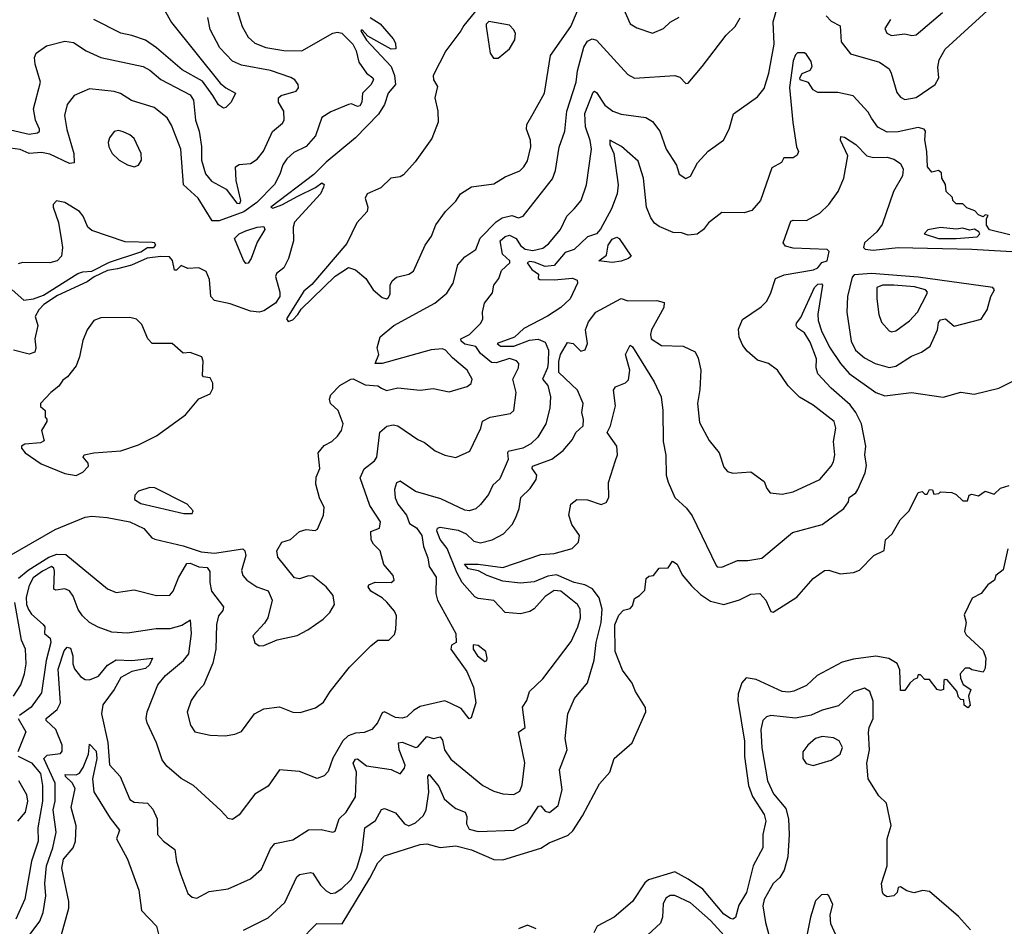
# Model space of a CAD drawing. Extents: x 1552033 to 1694788, y 811965 to 917215.
# Tile 439 of 632: x 1655442 to 1659850, y 859424 to 863485. Entities that reach past the tile are written whole.
import ezdxf

# ---------------------------------------------------------------- set-up
doc = ezdxf.new("R2010")
doc.units = 0

msp = doc.modelspace()

# ---------------------------------------------------------------- linework, layer by layer
at = {"layer": '0CON20XD'}
for points in [[(1657588.5, 863655), (1657430.9, 863459.1), (1657417.5, 863435), (1657350.4, 863345), (1657292.7, 863235), (1657295, 863216), (1657312.5, 863185), (1657301.1, 863135), (1657314.5, 863075), (1657315.6, 863025.6), (1657287.9, 862952.1), (1657212.6, 862847.4), (1657160.4, 862789.6), (1657145, 862780.6), (1657104.3, 862775.7), (1657058.4, 862731.6), (1656997.5, 862705), (1656989.4, 862685), (1657000.5, 862645), (1656998.5, 862625), (1656951.5, 862575), (1656907, 862483), (1656751, 862299), (1656715, 862268.1), (1656637.5, 862145), (1656645, 862132.5), (1656665, 862140), (1656687.1, 862165), (1656702.3, 862187.7), (1656854.1, 862335.9), (1656915, 862374.4), (1656945, 862364.6), (1656992.3, 862325), (1657025, 862275.5), (1657065, 862241.1), (1657085, 862234.2), (1657091.7, 862238.3), (1657101.4, 862255), (1657101.4, 862295), (1657109.2, 862315), (1657128.8, 862331.2), (1657185, 862344.7), (1657205, 862357.8), (1657257.9, 862475), (1657285.6, 862515), (1657305, 862565.8), (1657348.1, 862625), (1657395, 862672.5), (1657415.3, 862704.7), (1657465, 862735.5), (1657565, 862749.5), (1657615, 862781.2), (1657681.9, 862808.1), (1657699.5, 862825), (1657715, 862852), (1657731.1, 862915), (1657728.4, 862945), (1657711.2, 862995), (1657712.5, 863015), (1657741.5, 863065), (1657791.1, 863155), (1657819.1, 863325), (1657909.7, 863455), (1657939.4, 863525)], [(1659052.1, 863502.1), (1659075, 863478.1), (1659115, 863458), (1659119.4, 863385), (1659161.2, 863331.2), (1659290.8, 863295), (1659335, 863265.4), (1659343.6, 863245), (1659369.1, 863159.1), (1659385, 863137.8), (1659405, 863127.3), (1659455, 863136.1), (1659541.2, 863195), (1659557.5, 863225), (1659552.6, 863272.6), (1659558.4, 863305), (1659585, 863352.9), (1659841.8, 863588.1)], [(1655437.4, 860982.6), (1655480.3, 861019.7), (1655573.1, 861076.9), (1655609.2, 861090.8), (1655649.5, 861089.5), (1655836, 860936), (1655875, 860919.1), (1655955, 860931.1), (1656055, 860905.5), (1656115, 860907.1), (1656130, 860925), (1656154.1, 860985), (1656190.4, 861049.6), (1656205, 861050.7), (1656245, 861033.8), (1656281.1, 861031.1), (1656293.4, 861013.4), (1656293.4, 860963.4), (1656301.3, 860925), (1656355.3, 860855), (1656352.2, 860837.8), (1656333.1, 860815), (1656324.1, 860775), (1656320.8, 860665), (1656307.7, 860602.3), (1656265.5, 860504.5), (1656235, 860473.1), (1656209.5, 860435), (1656192.8, 860382.8), (1656206.7, 860325), (1656226, 860295), (1656295, 860280.6), (1656362.3, 860277.7), (1656405, 860284), (1656435, 860296), (1656494.2, 860375), (1656535, 860398.1), (1656605, 860406.7), (1656665, 860382.9), (1656698.3, 860381.7), (1656767, 860403), (1656802, 860428), (1656832, 860475), (1656919.2, 860585), (1657015, 860680), (1657045, 860706), (1657095, 860706), (1657119.7, 860730.3), (1657126.6, 860753.4), (1657128.9, 860815), (1657120, 860835), (1657086, 860876), (1657065.2, 860895.2), (1657014.4, 860925), (1657002, 860945), (1657006.1, 860953.9), (1657034.3, 860965.7), (1657105, 860963.8), (1657119.4, 860975), (1657114.3, 860995), (1657072.5, 861045), (1657055.9, 861105.9), (1657026.7, 861135), (1657015.6, 861155), (1657015, 861192.5), (1657052.7, 861207.3), (1657058.1, 861235), (1657009.4, 861309.4), (1656967.3, 861432.7), (1656985, 861472.9), (1657030.7, 861509.3), (1657040.8, 861525), (1657055, 861637.5), (1657086.5, 861663.5), (1657115, 861669.5), (1657135, 861666.2), (1657225, 861604.3), (1657255, 861590.8), (1657303.1, 861553.1), (1657345, 861533.5), (1657395, 861524.3), (1657457.9, 861552.1), (1657507.1, 861655), (1657514.1, 861685.9), (1657548, 861705), (1657639.1, 861720.9), (1657655, 861733.8), (1657665.3, 861815), (1657649.7, 861875), (1657675.4, 861925), (1657677.5, 861945), (1657666.6, 861956.6), (1657635, 861966.9), (1657575, 861947.6), (1657555, 861949.5), (1657505, 861990), (1657485, 862020.4), (1657435, 862031.7), (1657418.9, 862045), (1657417.5, 862055), (1657455.6, 862075), (1657507.1, 862125), (1657516, 862145), (1657514, 862175), (1657522.5, 862215), (1657558.3, 862261.7), (1657564.8, 862295), (1657586.9, 862325), (1657599.3, 862360.7), (1657636.8, 862395), (1657636.2, 862405), (1657604.3, 862434.3), (1657593.4, 862495), (1657615, 862513.9), (1657635, 862519.1), (1657664.8, 862505), (1657685, 862473.1), (1657705, 862457.6), (1657738.9, 862451.1), (1657785, 862460.8), (1657809.3, 862480.7), (1657863.6, 862545), (1657892.5, 862605), (1657925, 862638.2), (1657956.4, 862675), (1657980.4, 862745), (1658001.8, 862905), (1657995.9, 862944.1), (1657975.2, 863005), (1657971.7, 863065), (1658009.1, 863160.9), (1658015, 863164.4), (1658025, 863158.1), (1658061.9, 863101.9), (1658097.8, 863075), (1658135, 863061.6), (1658245, 863046.4), (1658275, 863028.9), (1658308.2, 862985), (1658336.2, 862905), (1658383.1, 862833.1), (1658395, 862793.3), (1658425, 862773.8), (1658445, 862783.8), (1658476.5, 862843.5), (1658524.3, 862895.7), (1658592.5, 862945), (1658618.9, 862995), (1658637.3, 863062.7), (1658745, 863138.8), (1658775, 863176.2), (1658796.4, 863245), (1658820.6, 863375), (1658814.8, 863475.2), (1658843.5, 863576.5)], [(1656065, 863572.5), (1656121.9, 863471.9), (1656340.4, 863200.4), (1656365, 863179.2), (1656408.8, 863155), (1656388.6, 863115), (1656365, 863091.2), (1656355, 863088.8), (1656332.9, 863102.9), (1656307.1, 863145), (1656260.1, 863210.1), (1656169.8, 863259.8), (1656055, 863359.2), (1656005, 863392.6), (1655945, 863414.2), (1655895, 863424), (1655774.6, 863485.4)], [(1658136.5, 863555), (1658175, 863465.8), (1658205, 863448.1), (1658275, 863424), (1658324.4, 863445.6), (1658355, 863474), (1658394.2, 863495.8)], [(1656416.4, 863526.4), (1656438.7, 863455), (1656465, 863406.5), (1656495, 863379.2), (1656545, 863360.6), (1656625, 863346.8), (1656705.4, 863344.6), (1656845, 863423.9), (1656865, 863428.8), (1656885, 863424.7), (1656933.8, 863375), (1656948.2, 863345), (1656960.6, 863295), (1656995.3, 863245.3), (1657023.5, 863225), (1657026.4, 863215), (1657015, 863192.7), (1656976.6, 863155), (1656974.1, 863115), (1656965, 863098.9), (1656955, 863096.2), (1656927.4, 863107.4), (1656915, 863105.5), (1656835, 863072.1), (1656795, 863047.1), (1656767.3, 862965), (1656725, 862916.6), (1656669.5, 862890.5), (1656638, 862862), (1656619.7, 862835), (1656607.3, 862792.7), (1656583.2, 862746.8), (1656504.4, 862665.6), (1656446.5, 862623.5), (1656335, 862583.3), (1656303.7, 862583.7), (1656241.2, 862685), (1656175.7, 862745.7), (1656163.8, 862905), (1656122.3, 863012.3), (1656102.5, 863045), (1656045, 863091.2), (1655942.8, 863122.8), (1655893.6, 863153.6), (1655865, 863163.9), (1655755, 863174.5), (1655685.8, 863145), (1655654.7, 863105.3), (1655642.9, 863055), (1655653.3, 862993.3), (1655685.6, 862885), (1655685.9, 862844.1), (1655665, 862840.8), (1655576.9, 862883.1), (1655539.4, 862889.4), (1655485, 862885.5), (1655445, 862903), (1655377.2, 862912.8)], [(1655401, 862991), (1655485, 862971.4), (1655521.5, 862978.5), (1655530.6, 862985), (1655530.5, 862995), (1655513.3, 863035), (1655504.4, 863085), (1655536, 863205), (1655511.8, 863285), (1655509.5, 863315), (1655515.8, 863335), (1655562.3, 863367.7), (1655645, 863388.5), (1655683, 863383), (1655740.8, 863345), (1655806.2, 863315), (1655995, 863275.6), (1656025, 863258.9), (1656075, 863217.3), (1656205, 863148.6), (1656219.8, 863125), (1656229.1, 863035), (1656245.2, 862985.2), (1656256.6, 862916.6), (1656256.7, 862855), (1656273.8, 862795), (1656301.2, 862761.2), (1656366.5, 862725), (1656415, 862662.6), (1656428.5, 862661.5), (1656432.2, 862675), (1656412.2, 862765), (1656408.6, 862825), (1656425, 862835.7), (1656475, 862841.4), (1656505, 862859.4), (1656534.1, 862895.9), (1656573.8, 862983.8), (1656618.9, 863021.1), (1656626.4, 863035), (1656624.5, 863074.5), (1656600.6, 863115), (1656601.4, 863135), (1656612.5, 863145), (1656680, 863165), (1656690, 863180), (1656688.5, 863195), (1656673.6, 863215), (1656655.9, 863225.9), (1656565, 863257.6), (1656435, 863281.3), (1656395, 863299.6), (1656339.1, 863359.1), (1656295, 863440.8), (1656284.6, 863494.6)], [(1657011.2, 863495), (1657056.6, 863466.6), (1657115, 863399.1), (1657125, 863379.4), (1657126.4, 863355), (1657105, 863352.7), (1657001.3, 863411.3), (1656975, 863440), (1656970, 863435), (1656995, 863393.3), (1657105.8, 863275), (1657120.7, 863235), (1657124.8, 863195), (1657092.4, 863155), (1657075.3, 863105.3), (1657048.5, 863061.5), (1656945, 862955.6), (1656815, 862846), (1656759.3, 862790.7), (1656566.2, 862645), (1656575, 862641.1), (1656615.6, 862655), (1656688, 862695), (1656767, 862733), (1656795, 862753.5), (1656805, 862746.7), (1656802.7, 862735), (1656788.7, 862705), (1656672.3, 862577.7), (1656667.1, 862555), (1656668.9, 862495), (1656645.9, 862415), (1656625, 862373.8), (1656592.1, 862347.9), (1656587.3, 862335), (1656607.7, 862265), (1656607.3, 862245), (1656586.9, 862215), (1656535, 862180), (1656515, 862174.7), (1656475, 862178.5), (1656385, 862211.4), (1656315, 862227.5), (1656298.6, 862245), (1656291.7, 862321.7), (1656276.6, 862356.6), (1656245, 862373.3), (1656195, 862370.8), (1656165, 862383.3), (1656145, 862363.3), (1656135, 862362.5), (1656126, 862406), (1656112.5, 862422.5), (1656074.6, 862424.6), (1656013.1, 862416.9), (1655942.9, 862385), (1655881, 862369), (1655835, 862361.4), (1655776.5, 862333.5), (1655745, 862310.2), (1655611, 862249), (1655551.3, 862208.7), (1655527.6, 862185), (1655512, 862155), (1655523.2, 862115), (1655510, 862055), (1655514.5, 862015), (1655510.6, 861995), (1655485, 861986.9), (1655415, 862003.8)], [(1659340, 863485), (1659315.6, 863445), (1659324.7, 863424.7), (1659345, 863414.4), (1659405, 863421.2), (1659436.4, 863413.6), (1659455, 863416.7), (1659573.7, 863516.3)], [(1655332.5, 861047.5), (1655601.2, 861201.2), (1655735, 861256.8), (1655765, 861260.3), (1655834.7, 861254.7), (1655935.9, 861235.9), (1655998.8, 861205), (1656034.4, 861164.4), (1656047.9, 861157.9), (1656175, 861128.1), (1656255, 861100.7), (1656315.1, 861095.1), (1656440.8, 861115), (1656450, 861105), (1656454.6, 861085), (1656435, 861017.5), (1656441.1, 860995), (1656459.2, 860975), (1656503.8, 860945), (1656555, 860926.7), (1656572.5, 860885), (1656552.9, 860805), (1656538.6, 860781.4), (1656486, 860725), (1656495, 860693.8), (1656515, 860680), (1656535, 860681.4), (1656595, 860707.1), (1656685, 860725.8), (1656732.5, 860752.5), (1656800.6, 860799.4), (1656830.6, 860829.4), (1656851.4, 860865), (1656845.8, 860905), (1656814.2, 860945), (1656755, 860991.9), (1656735, 860994.4), (1656695, 860980), (1656673.3, 860985), (1656598, 861078), (1656594.2, 861105), (1656616.1, 861143.9), (1656655, 861156.7), (1656695, 861192.5), (1656725, 861201.2), (1656765, 861196.7), (1656775, 861203.3), (1656802.5, 861265), (1656805, 861300), (1656785, 861342.5), (1656767.5, 861405), (1656770, 861435), (1656785.4, 861475), (1656779.2, 861545), (1656805, 861577.5), (1656840, 861595), (1656865, 861620), (1656883.3, 861645), (1656890, 861675), (1656868, 861735), (1656833.3, 861765), (1656829.2, 861785), (1656835.4, 861805), (1656875, 861846.2), (1656925, 861874.4), (1656935.6, 861875.6), (1656989.5, 861849.5), (1657045, 861844.1), (1657062.2, 861835), (1657085, 861824.6), (1657135, 861835.6), (1657235, 861825.6), (1657293, 861833), (1657365, 861818.1), (1657445, 861841.5), (1657464.2, 861855), (1657468.1, 861875), (1657445.5, 861915), (1657380.2, 861970.2), (1657349.1, 862005), (1657335, 862010.7), (1657283.9, 862006.1), (1657064.6, 861944.6), (1657033.3, 861945), (1657050, 861985), (1657042.5, 862015), (1657056.7, 862065), (1657116.7, 862115), (1657300.6, 862215), (1657355, 862260), (1657383.5, 862305), (1657403.4, 862386.6), (1657435, 862421.9), (1657484.7, 862455.3), (1657504.1, 862505.9), (1657575, 862578.7), (1657602.6, 862597.4), (1657645, 862607.2), (1657675, 862596.7), (1657695.7, 862605), (1657827.3, 862772.7), (1657840.9, 862809.1), (1657856.8, 862913.2), (1657883.1, 862985), (1657892.4, 863075), (1657934.2, 863205), (1657939.5, 863255), (1657967.9, 863362.1), (1657985, 863389.1), (1658005, 863399.1), (1658025, 863392.5), (1658165, 863239.4), (1658195, 863223.1), (1658375.8, 863234.2), (1658398, 863228), (1658425, 863198.8), (1658435, 863200), (1658498, 863275), (1658604.7, 863415.3), (1658645.8, 863455), (1658667, 863493)], [(1657585, 863312.5), (1657635.5, 863355), (1657659.5, 863395), (1657662.7, 863422.7), (1657655, 863440), (1657635, 863460), (1657543, 863477), (1657530, 863465), (1657530, 863455), (1657548, 863335), (1657563, 863313), (1657585, 863312.5)], [(1659875, 862521.8), (1659783.9, 862543.9), (1659770, 862565), (1659770, 862595), (1659778.3, 862608.3), (1659765, 862610), (1659755, 862602.5), (1659735, 862610), (1659718.3, 862628.3), (1659681.7, 862641.7), (1659665, 862660), (1659635, 862660), (1659620, 862675), (1659618.3, 862688.3), (1659590, 862715), (1659587, 862747), (1659570, 862775), (1659568.3, 862798.3), (1659555, 862810), (1659525, 862802.5), (1659506.7, 862825), (1659503.9, 862895), (1659493.6, 862946.4), (1659497.1, 862985), (1659492, 862995), (1659465, 863001.3), (1659375, 862983.1), (1659325, 862981.2), (1659283.9, 863003.9), (1659256, 863044), (1659240.3, 863070.3), (1659173.8, 863143.8), (1659105, 863158.8), (1659015, 863158.1), (1658995, 863170.8), (1658973.2, 863203.2), (1658936.7, 863215), (1658934.4, 863225), (1658945, 863243.3), (1658980.9, 863259.1), (1658990.6, 863275), (1658985, 863297.5), (1658965, 863328.8), (1658955, 863336.2), (1658925, 863336.2), (1658915, 863326.7), (1658905, 863300), (1658888.8, 863181.2), (1658903.8, 863025), (1658920, 862915), (1658928.8, 862895), (1658922.3, 862877.7), (1658905, 862866.2), (1658863.9, 862866.1), (1658852.5, 862845), (1658808.8, 862821.2), (1658758.1, 862675), (1658719.7, 862630.3), (1658685, 862619.4), (1658585, 862621.4), (1658525.8, 862575), (1658503.3, 862545), (1658475, 862524.5), (1658435, 862519.6), (1658405, 862530), (1658367.7, 862532.3)], [(1655955, 862826.2), (1655975, 862833.8), (1655987.5, 862855), (1655985.8, 862885), (1655955, 862952), (1655935, 862969.4), (1655905, 862982.9), (1655885, 862988.6), (1655865, 862983.8), (1655844, 862955), (1655839.2, 862935), (1655841.4, 862915), (1655855.8, 862885), (1655888, 862855), (1655925, 862834), (1655955, 862826.2)], [(1658367.7, 862532.3), (1658305, 862558.9), (1658284, 862574), (1658267.1, 862597.1), (1658249.1, 862645), (1658235.3, 862775), (1658211.2, 862851.2), (1658136.1, 862916.1), (1658084.3, 862945.7), (1658084.6, 862925.4), (1658102, 862885), (1658121.6, 862745), (1658116.6, 862705), (1658092, 862638), (1658043.2, 862546.8), (1658025, 862526.2), (1657985, 862512.5), (1657925, 862455.8), (1657885, 862442.5), (1657835.6, 862384.4), (1657795, 862378.7), (1657745, 862399.3), (1657725, 862401.9), (1657714.8, 862395.2), (1657735, 862365.2), (1657764.6, 862345), (1657764, 862325), (1657770.7, 862320.7), (1657835, 862319.1), (1657916.8, 862326.8), (1657938.3, 862318.3), (1657938.8, 862305), (1657906, 862235), (1657864.3, 862195), (1657805, 862156.4), (1657698.6, 862101.4), (1657657.5, 862062.5), (1657579.5, 862035), (1657595, 862023), (1657655, 862022.7), (1657725, 862048.8), (1657763.8, 862053.8), (1657795, 862040), (1657809.4, 862005), (1657808.9, 861951.1), (1657804.6, 861925.4), (1657783.1, 861875), (1657806.8, 861846.8), (1657818.4, 861795), (1657816.2, 861745), (1657798.2, 861675), (1657762.3, 861615), (1657730.9, 861585), (1657694.4, 861565), (1657629.8, 861550.2), (1657625.6, 861545), (1657628.5, 861515), (1657591.5, 861428.5), (1657560.9, 861399.1), (1657541.7, 861358.3), (1657505, 861313.1), (1657485, 861294.4), (1657454.6, 861284.6), (1657435, 861287.8), (1657328, 861338), (1657215, 861371.4), (1657145, 861417.1), (1657129.7, 861410.2), (1657119.6, 861380.4), (1657122.7, 861342.7), (1657134.6, 861315), (1657174.7, 861265), (1657188.1, 861228.1), (1657219.1, 861209.1), (1657243.3, 861175), (1657249.4, 861125), (1657270, 861075), (1657276.2, 861035), (1657307.3, 860987.3), (1657305.9, 860915), (1657312.5, 860885), (1657394.4, 860735), (1657396, 860695), (1657375, 860683.3), (1657372.7, 860665), (1657444.2, 860565), (1657474.5, 860495), (1657484.2, 860425), (1657463, 860357), (1657455, 860352.5), (1657419.2, 860399.2), (1657371.8, 860421.8), (1657345, 860433.1), (1657235, 860408.5), (1657205, 860390.6), (1657175, 860362.2), (1657155, 860355.5), (1657125, 860359.4), (1657075, 860384.2), (1657065, 860380), (1657044.2, 860335), (1657018.8, 860305), (1656985, 860292.2), (1656945, 860289.7), (1656913.3, 860276.7), (1656889.5, 860255), (1656843.6, 860176.4), (1656822.8, 860117.2), (1656805, 860098), (1656773.9, 860086.1), (1656695, 860116.9), (1656605.6, 860124.4), (1656555, 860051.2), (1656494.5, 860015.5), (1656425, 859923.8), (1656395, 859902), (1656375, 859906.7), (1656343.2, 859943.2), (1656220.8, 860055), (1656166, 860086), (1656100.8, 860140.8), (1656080.2, 860170.2), (1656054.4, 860245), (1656012.9, 860335), (1656008.6, 860355), (1656012.5, 860385), (1656060.5, 860505), (1656095, 860547.5), (1656175.9, 860614.1), (1656200, 860645), (1656211.2, 860735), (1656207.5, 860795), (1656168.1, 860771.9), (1656115, 860755.9), (1656053.5, 860756.5), (1655925, 860736.8), (1655855, 860741.5), (1655794.1, 860764.1), (1655755, 860784.6), (1655723.8, 860815), (1655705, 860843.3), (1655682.5, 860902.5), (1655665, 860926.2), (1655645, 860935.4), (1655605, 860929.5), (1655594.7, 860934.7), (1655597.8, 861015), (1655595, 861028.5), (1655585, 861035.9), (1655543.9, 861015), (1655503.3, 860985), (1655485, 860950.9), (1655471.2, 860898.8), (1655472.7, 860865), (1655482.1, 860842.2), (1655495, 860822.7), (1655548.1, 860775), (1655554.3, 860765), (1655553.9, 860735), (1655578.9, 860715), (1655582, 860695), (1655561.5, 860615), (1655540, 860470), (1655493.3, 860405), (1655442.3, 860367.7)], [(1655471.9, 859365), (1655533.2, 859446.8), (1655547.5, 859485), (1655559.5, 859560.5), (1655554.5, 859615), (1655562.5, 859695), (1655590.5, 859775), (1655605.7, 859845), (1655592.4, 859945), (1655600.8, 859985), (1655601, 860065), (1655550.5, 860175), (1655565, 860190.8), (1655625, 860198.1), (1655632.2, 860207.8), (1655633.3, 860235), (1655604.7, 860305), (1655560.6, 860345), (1655560.5, 860355), (1655610.8, 860395), (1655624.7, 860425), (1655615.1, 860575.1), (1655641.8, 860658.2), (1655655, 860674), (1655669.2, 860669.1), (1655680.2, 860635), (1655679.7, 860599.8), (1655687.8, 860577.8), (1655715, 860542.9), (1655735, 860528.9), (1655755, 860527.3), (1655795, 860544.6), (1655835, 860593.9), (1655875, 860618.2), (1655945, 860614.3), (1656036.9, 860625), (1656023.8, 860595), (1656005, 860578.6), (1655945, 860565.8), (1655895, 860538.4), (1655865.8, 860485), (1655815, 860415.6), (1655808, 860375), (1655837.3, 860247.3), (1655845, 860147.1), (1655892.5, 860095), (1655935, 859991.4), (1655955, 859979.5), (1656015, 859975.5), (1656038.5, 859948.5), (1656057.5, 859905), (1656059.2, 859835), (1656086, 859805), (1656137.3, 859767.3), (1656144.6, 859714.6), (1656164.5, 859655), (1656195, 859571.2), (1656215, 859554), (1656235, 859550), (1656290, 859580), (1656375, 859591.1), (1656475, 859636.7), (1656525, 859680), (1656565, 859770.8), (1656585, 859794.4), (1656665, 859810.9), (1656735, 859855.5), (1656792.6, 859857.4), (1656843.9, 859846.1), (1656855, 859850), (1656872.7, 859905), (1656903.6, 859935), (1656946, 860004), (1656950.6, 860115), (1656935.2, 860155), (1656945, 860173.2), (1656955, 860174.1), (1656995, 860143.3), (1657105, 860125.8), (1657145, 860107.5), (1657165, 860131.9), (1657167.4, 860145), (1657140.6, 860215), (1657138.3, 860245), (1657155, 860248.5), (1657215.2, 860224.8), (1657225, 860227.1), (1657265, 860273.9), (1657295, 860265.3), (1657325, 860272.2), (1657335, 860257.1), (1657343.5, 860215), (1657372.8, 860172.8), (1657516, 860055), (1657565, 860028.6), (1657605, 860016.7), (1657655, 860014.4), (1657681.1, 860028.9), (1657692.4, 860057.6), (1657703.6, 860156.4), (1657675.9, 860294.1), (1657705.6, 860314.4), (1657693.5, 860405), (1657712.9, 860435), (1657724.7, 860475.3), (1657785, 860532.1), (1657910.6, 860699.4), (1657941.4, 860765), (1657952.6, 860805), (1657951.4, 860845), (1657939.2, 860865), (1657865, 860924.7), (1657835, 860927.8), (1657795, 860900.6), (1657745, 860845.4), (1657725.7, 860834.3), (1657685, 860824.1), (1657615, 860829.6), (1657565, 860883.5), (1657495, 860892.5), (1657479.6, 860899.6), (1657423.7, 860963.7), (1657399.2, 861009.2), (1657356.8, 861116.8), (1657325, 861156.2), (1657310.2, 861195), (1657313.5, 861206.5), (1657325, 861211.1), (1657405, 861198), (1657441.6, 861181.6), (1657475, 861149.4), (1657505, 861141.2), (1657558, 861155), (1657607.7, 861182.3), (1657646.6, 861223.4), (1657663.3, 861255), (1657679.1, 861295), (1657685.5, 861345), (1657728.2, 861385), (1657755, 861425.8), (1657758.1, 861445), (1657735.9, 861475), (1657738.2, 861485), (1657825, 861516.8), (1657875, 861555.5), (1657916.7, 861605), (1657931.5, 861635), (1657964.6, 861665.4), (1657966.3, 861693.7), (1657958.9, 861725), (1657964.6, 861765), (1657938.8, 861825), (1657855.4, 861905), (1657855.9, 861954.1), (1657862.8, 861985), (1657895, 862039.6), (1657919.5, 862035), (1657955, 862000.6), (1657974.5, 862005.5), (1657984.5, 862035), (1657975.5, 862095), (1657988.5, 862131.5), (1658021.2, 862175), (1658135, 862236.7), (1658165, 862225.4), (1658295, 862227.3), (1658327.4, 862217.4), (1658325.5, 862195), (1658271.1, 862095), (1658266.4, 862075), (1658270, 862055), (1658315, 862025.4), (1658412.1, 862022.1), (1658466.5, 861996.5), (1658479.3, 861969.3), (1658492.2, 861915), (1658487.8, 861827.8), (1658476.7, 861765), (1658485, 861680), (1658529.5, 861599.5), (1658573.3, 861545), (1658595, 861480), (1658611.7, 861461.7), (1658635, 861453.8), (1658715, 861460), (1658775, 861416.7), (1658786.7, 861385), (1658802.5, 861365), (1658855, 861359.5), (1658905, 861370.5), (1659024.6, 861425.4), (1659074.4, 861485), (1659085.6, 861505), (1659091.1, 861535), (1659085.5, 861595), (1659096.2, 861655), (1659087.8, 861685), (1658995, 861758.5), (1658933.5, 861793.5), (1658882.9, 861845), (1658835.4, 861915.4), (1658795, 861944.4), (1658745, 861959.5), (1658699.5, 861999.5), (1658679.2, 862025), (1658663.3, 862063.3), (1658660.9, 862099.1), (1658677.9, 862142.1), (1658761.4, 862198.6), (1658785, 862222), (1658803.6, 862256.4), (1658826.2, 862325), (1658865, 862342.1), (1658996.7, 862365), (1659015, 862372.7), (1659033.1, 862396.9), (1659057.5, 862405), (1659066.1, 862446.1), (1659056.7, 862455), (1658905, 862461.6), (1658870.8, 862470.9), (1658860, 862485), (1658895, 862582), (1658905, 862587.1), (1658965, 862585.5), (1659025, 862618.5), (1659065, 862656.9), (1659106.4, 862715), (1659131.6, 862775), (1659149, 862875), (1659116.4, 862945), (1659118.8, 862961.2), (1659135, 862958.9), (1659186.1, 862926.1), (1659235, 862874.6), (1659265, 862867.3), (1659325, 862868.8), (1659355, 862860.6), (1659385, 862841.2), (1659397.8, 862815), (1659394.4, 862785), (1659353.8, 862715), (1659303.1, 862566.9), (1659279.2, 862535), (1659224.1, 862485), (1659220, 862465), (1659227.3, 862457.3), (1659263.2, 862453.2), (1659375.3, 862464.7), (1659705, 862457.3), (1660165, 862430.7)], [(1655460.9, 862229.1), (1655505, 862234.6), (1655548.4, 862251.6), (1655702.6, 862347.4), (1655725, 862355.6), (1655765, 862358.8), (1655845, 862398.3), (1655985, 862444.5), (1656015, 862464.5), (1656042.5, 862465), (1656052, 862475), (1656046.7, 862485), (1656035, 862486.9), (1655915, 862489.2), (1655765, 862540.8), (1655748, 862555), (1655727.1, 862605), (1655710, 862625), (1655645, 862666.2), (1655607, 862673), (1655593, 862657), (1655592.5, 862645), (1655616.1, 862576.1), (1655630, 862495), (1655634, 862465), (1655630, 862425), (1655610, 862405), (1655577.5, 862395), (1655455, 862396.7), (1655435, 862391.9)], [(1656455, 862392.5), (1656445, 862407.1), (1656404.7, 862505), (1656425.2, 862525), (1656455, 862539.7), (1656506.2, 862556.2), (1656535, 862558.2), (1656539.6, 862545), (1656505, 862487.8), (1656478.4, 862415), (1656465, 862394.2), (1656455, 862392.5)], [(1659635, 862504.8), (1659728.2, 862511.8), (1659740, 862525), (1659736.7, 862535), (1659716.1, 862546.1), (1659695, 862542), (1659665, 862550.6), (1659635, 862547.1), (1659565, 862553.5), (1659507.1, 862542.9), (1659491.2, 862525), (1659556.2, 862505), (1659635, 862504.8)], [(1658095, 862397.3), (1658035.6, 862405), (1658069.9, 862430.1), (1658076.9, 862475), (1658095, 862502.3), (1658115, 862510.6), (1658125.4, 862505.4), (1658179.4, 862425), (1658168.1, 862415), (1658135, 862403.9), (1658095, 862397.3)], [(1659335, 861926.8), (1659365, 861933.1), (1659435, 861978), (1659480, 861995), (1659517.5, 862022.5), (1659551.1, 862095), (1659555, 862129.2), (1659565, 862140.4), (1659586.2, 862145), (1659625, 862112.2), (1659747.1, 862142.9), (1659774, 862185), (1659789.4, 862245), (1659806, 862275), (1659798.6, 862285), (1659465, 862331), (1659255, 862347.4), (1659178.5, 862341.5), (1659168.5, 862331.5), (1659147.6, 862245), (1659144.6, 862175), (1659165.3, 862045), (1659184.1, 862004.1), (1659225, 861970), (1659272, 861945), (1659335, 861926.8)], [(1655408.1, 862275), (1655460.9, 862229.1)], [(1656445, 859407.3), (1656555, 859461.5), (1656629.6, 859530.4), (1656683.5, 859645), (1656695, 859655.5), (1656745, 859664.5), (1656755, 859661.5), (1656788.8, 859608.8), (1656815, 859582.5), (1656835, 859571.5), (1656855, 859574.5), (1656885, 859593.8), (1656925, 859631.8), (1656952.2, 859685), (1656976, 859765), (1656988, 859865), (1657035, 859897.3), (1657062.3, 859947.7), (1657075, 859951.8), (1657125, 859932.7), (1657165, 859883.1), (1657183.8, 859873.8), (1657215, 859887.8), (1657249.9, 859920.1), (1657261.9, 859945), (1657273.5, 860025), (1657268.8, 860095), (1657275, 860103.3), (1657319.5, 860049.5), (1657343.2, 859995), (1657376.2, 859966.2), (1657395, 859950.8), (1657436.1, 859935), (1657444.6, 859915), (1657443.2, 859883.2), (1657455, 859859.5), (1657495, 859848.8), (1657655, 859854.7), (1657715, 859887.1), (1657765, 859961.4), (1657775, 859964), (1657795, 859939.4), (1657813.7, 859933.7), (1657853.6, 859965), (1657870.3, 860035), (1657858.5, 860125), (1657893.3, 860215), (1657884.6, 860265), (1657895.7, 860375), (1657925.8, 860445), (1657984.3, 860515), (1658013.7, 860616.4), (1658023.4, 860695), (1658044.8, 860785), (1658050.6, 860845), (1658036.7, 860895), (1658006.9, 860935), (1657972.8, 860952.8), (1657925, 860964.1), (1657845, 860997.9), (1657807.1, 860992.9), (1657745, 860966.6), (1657685, 860961.4), (1657605, 860969.3), (1657535, 860995.2), (1657496.7, 861016.7), (1657451.9, 861025), (1657434.3, 861045.7), (1657495, 861046), (1657605, 861030.3), (1657775, 861088.9), (1657835, 861093.2), (1657915, 861115.7), (1657944.2, 861145), (1657949.2, 861175), (1657913.6, 861223.6), (1657900, 861265), (1657910, 861315), (1657936.1, 861336.1), (1657985, 861334.2), (1658045, 861313.5), (1658068.3, 861321.7), (1658079.4, 861345), (1658078.6, 861411.4), (1658110.3, 861509.8), (1658119.3, 861535), (1658115.3, 861575), (1658072.1, 861635), (1658087.1, 861665), (1658109.2, 861755), (1658100, 861825), (1658109.5, 861840.5), (1658155, 861858.9), (1658167.8, 861872.3), (1658173.3, 861915), (1658153.8, 861985), (1658175, 862027.5), (1658185, 862020), (1658282.2, 861862.2), (1658314.6, 861795), (1658322, 861735), (1658322.7, 861595), (1658335.4, 861534.6), (1658336.8, 861445), (1658345, 861414), (1658375.3, 861345.3), (1658427.2, 861297.3), (1658453, 861263), (1658560.3, 861040.3), (1658565, 861034.2), (1658585, 861032), (1658655, 861062.7), (1658702.6, 861062.6), (1658765, 861072.2), (1658901.6, 861188.4), (1659035, 861224), (1659131.9, 861295), (1659152.9, 861325), (1659155.7, 861345), (1659185, 861365.6), (1659195, 861380.6), (1659227.7, 861455), (1659232.7, 861487.3), (1659225.3, 861535), (1659230.2, 861575), (1659210.7, 861675), (1659185.1, 861725.1), (1659159.5, 861759.5), (1659075.3, 861835), (1659015, 861898.9), (1659007.3, 861925), (1659010, 861965), (1658980.7, 862040.7), (1658955, 862082.2), (1658925, 862103.1), (1658918.5, 862115), (1658919.6, 862125), (1658939.3, 862150.7), (1659000.7, 862285), (1659015, 862300.3), (1659031.1, 862301.1), (1659036, 862295), (1659015.7, 862165.7), (1659016.9, 862136.9), (1659031.3, 862091.3), (1659067.8, 862017.8), (1659116.1, 861945), (1659155, 861900.7), (1659275, 861815.4), (1659315, 861800.4), (1659435, 861814.6), (1659576.4, 861793.6), (1659655, 861817.1), (1659715, 861807.1), (1659825, 861834.6), (1659915, 861878.5)], [(1659345, 862087.3), (1659365, 862091.5), (1659425, 862135.5), (1659461.2, 862175), (1659503.5, 862255), (1659505.6, 862265), (1659496.9, 862275), (1659448.8, 862288.8), (1659355, 862295.5), (1659304.7, 862295.3), (1659280, 862285), (1659279.4, 862235), (1659288.4, 862165), (1659300.4, 862130.4), (1659335, 862091.5), (1659345, 862087.3)], [(1655695, 861443.5), (1655725, 861457.9), (1655750.4, 861485), (1655748.9, 861498.9), (1655726.2, 861525), (1655730.6, 861535), (1655775, 861544.8), (1655895, 861554.1), (1655975, 861580.3), (1656055, 861620.8), (1656185.3, 861714.7), (1656243.8, 861786.2), (1656295, 861808.9), (1656306.9, 861833.1), (1656307.2, 861857.2), (1656295, 861880.5), (1656265, 861884.4), (1656260.9, 861890.9), (1656263.3, 861955), (1656257.5, 861975), (1656205, 861994), (1656175, 861990.8), (1656125, 862034), (1656035, 862033.8), (1656016.2, 862055), (1655989.5, 862119.5), (1655965, 862143.3), (1655935, 862151.2), (1655805, 862148.8), (1655775, 862136.7), (1655744.3, 862095.7), (1655725, 862047.5), (1655710.8, 861975), (1655695.6, 861935), (1655656, 861885), (1655635, 861870), (1655617, 861843), (1655581.2, 861815), (1655536.2, 861765), (1655535, 861752.5), (1655556.2, 861735), (1655556.7, 861705), (1655563.3, 861695), (1655563.3, 861685), (1655540, 861645), (1655552.3, 861597.7), (1655535, 861590), (1655465.9, 861584.1), (1655450, 861575), (1655450, 861565), (1655467.5, 861545), (1655538.9, 861495), (1655645, 861451.4), (1655695, 861443.5)], [(1656215, 861272.5), (1656219.2, 861285), (1656192.5, 861315), (1656047.8, 861387.8), (1656025, 861389.1), (1655975, 861372.8), (1655957.4, 861355), (1655956.2, 861335), (1655985, 861317.2), (1656177.1, 861272.9), (1656215, 861272.5)], [(1657961.8, 859918.2), (1658038, 860062), (1658084, 860115), (1658104, 860175), (1658183.8, 860245), (1658246, 860385), (1658243.6, 860403.6), (1658199.4, 860475), (1658183.6, 860513.6), (1658141.2, 860571.2), (1658108.2, 860655), (1658106.2, 860773.8), (1658125, 860818), (1658145, 860840), (1658175, 860847.5), (1658185, 860860), (1658195, 860892.5), (1658217.5, 860905), (1658240.7, 860929.3), (1658247.5, 860982.5), (1658258.3, 860991.7), (1658280, 860995), (1658305, 861027.5), (1658345, 861030), (1658365, 861060), (1658385, 861046.7), (1658408.3, 860998.3), (1658449.3, 860949.3), (1658489.5, 860909.5), (1658535, 860879.6), (1658595, 860864.6), (1658665, 860886.1), (1658715, 860911.4), (1658755, 860914), (1658782.5, 860885), (1658804.4, 860834.4), (1658815, 860831.2), (1658921.2, 860898.8), (1658995, 860982.5), (1659045, 861017.5), (1659065, 861019.2), (1659115, 861002.9), (1659175, 861008.1), (1659201.5, 861018.5), (1659265.7, 861084.3), (1659313, 861107), (1659318.8, 861155), (1659348.8, 861181.2), (1659383.8, 861245), (1659423.8, 861285), (1659465, 861367.5), (1659481.7, 861371.7), (1659495, 861360), (1659505, 861360), (1659515, 861380), (1659528.3, 861378.3), (1659535, 861360), (1659557, 861363), (1659565, 861370), (1659615, 861367.5), (1659635, 861357.5), (1659665, 861330), (1659685, 861330), (1659692.5, 861355), (1659705, 861360), (1659735, 861352.5), (1659765, 861372.5), (1659805, 861360), (1659833, 861387), (1659871.7, 861398.3)], [(1659865.6, 861115), (1659845, 861020), (1659812.5, 860995), (1659806.7, 860975), (1659776.8, 860953.2), (1659746, 860915), (1659706, 860894), (1659670.7, 860819.3), (1659678.8, 860785), (1659672.5, 860745), (1659679.3, 860729.3), (1659755, 860660), (1659767.5, 860625), (1659765, 860580), (1659755, 860562.5), (1659705, 860572.5), (1659695, 860580), (1659675, 860580), (1659652.5, 860555), (1659653.3, 860535), (1659666.4, 860506.4), (1659700, 860485), (1659690, 860455), (1659697.5, 860415), (1659687, 860403), (1659670, 860415), (1659668.3, 860438.3), (1659655, 860440), (1659645, 860450), (1659637, 860477), (1659595, 860527.5), (1659585, 860530), (1659580, 860525), (1659577.5, 860485), (1659565, 860480), (1659550, 860485), (1659515, 860530), (1659495, 860530), (1659475, 860550), (1659465, 860550), (1659460, 860535), (1659445, 860530), (1659427, 860513), (1659405, 860480), (1659385, 860480), (1659382.5, 860572.5), (1659371.2, 860601.2), (1659332.7, 860622.7), (1659275, 860633.6), (1659175, 860621.1), (1659125, 860606.7), (1659013.1, 860546.9), (1658965, 860503.1), (1658907.7, 860477.7), (1658885, 860472.1), (1658855, 860475.4), (1658739.3, 860529.3), (1658695, 860536.7), (1658675, 860513.8), (1658659.3, 860465), (1658657.1, 860435), (1658687.3, 860252.7), (1658687.5, 860185), (1658705.2, 860055), (1658722.4, 860005), (1658775.8, 859925), (1658782.1, 859895), (1658769.6, 859835), (1658768.8, 859775), (1658726.3, 859695), (1658695.7, 859575), (1658662, 859518), (1658646.4, 859463.6), (1658635, 859455.8), (1658625, 859458.1), (1658595, 859478.8), (1658500.6, 859590.6), (1658435.2, 859635.2), (1658375, 859667.5), (1658257.4, 859632.6), (1658241.5, 859618.5), (1658185.3, 859535), (1658103.4, 859465), (1658027.1, 859425), (1658012.7, 859395)], [(1655415.5, 860454.5), (1655447.8, 860505), (1655464.7, 860555), (1655471, 860599), (1655468.2, 860665), (1655450.4, 860705), (1655421.4, 860875)], [(1657525, 860610.6), (1657533.8, 860615), (1657535.8, 860625), (1657529.2, 860655), (1657495, 860681.4), (1657472.5, 860685), (1657472.2, 860665), (1657491.5, 860635), (1657525, 860610.6)], [(1659698.8, 859408.8), (1659645, 859467.3), (1659515, 859579.4), (1659485, 859584.4), (1659445, 859573.6), (1659413.2, 859583.2), (1659385, 859600), (1659375, 859597.5), (1659370.8, 859575), (1659355, 859560), (1659326.1, 859556.1), (1659311.2, 859565), (1659304.2, 859575), (1659300.5, 859615), (1659325.6, 859695), (1659325.8, 859815), (1659343.1, 859875), (1659322.7, 859975), (1659288.9, 860008.9), (1659240.8, 860085), (1659234.7, 860155), (1659247.1, 860215), (1659242, 860292), (1659244.7, 860315), (1659263.7, 860355), (1659262.9, 860432.9), (1659248.6, 860475), (1659225, 860490), (1659175, 860474.4), (1659108.6, 860411.4), (1659035, 860392.6), (1658985, 860368.9), (1658915, 860356.9), (1658805, 860368.1), (1658785, 860362.2), (1658769.1, 860345), (1658760, 860305), (1658764, 860224), (1658789.3, 860075), (1658816.8, 860016.8), (1658871.6, 859951.6), (1658883.8, 859905), (1658886.6, 859835), (1658881.6, 859735), (1658864, 859676), (1658845, 859642), (1658815, 859616), (1658774.5, 859544.5), (1658769.5, 859515), (1658781.5, 859441.5), (1658799.6, 859375)], [(1655435.2, 860355), (1655469.7, 860295), (1655434.1, 860205)], [(1655620, 859355), (1655663.1, 859505), (1655663.1, 859535), (1655630.4, 859685), (1655639.3, 859725), (1655681.9, 859775), (1655692.2, 859805), (1655695.6, 859874.4), (1655673.4, 859956.6), (1655690.5, 860040.5), (1655676.7, 860066.7), (1655647.1, 860095), (1655646.1, 860103.9), (1655695, 860102), (1655709.5, 860110.5), (1655726.1, 860135), (1655750, 860195), (1655755, 860239.2), (1655785, 860207.8), (1655788.3, 860175), (1655768.3, 860085), (1655775, 860025.7), (1655847.7, 859907.7), (1655888.8, 859855), (1655876.2, 859815), (1655925.4, 859725), (1655976, 859586), (1655987.8, 859495), (1656054.5, 859425), (1656079.1, 859329.1)], [(1658995, 860143.8), (1659075, 860167.3), (1659115.6, 860194.4), (1659126.4, 860225), (1659110.6, 860255), (1659085, 860268.8), (1659035, 860274.6), (1659005, 860264.6), (1658970, 860235), (1658948.6, 860205), (1658948, 860175), (1658962.5, 860152.5), (1658995, 860143.8)], [(1655435, 860186.2), (1655495, 860155.6), (1655535, 860108.4), (1655544.9, 860054.9), (1655545.1, 859985.1), (1655524.3, 859865), (1655524.8, 859805), (1655495.6, 859715), (1655465, 859545.8), (1655424.8, 859455.2)], [(1655434.8, 859895.2), (1655468.8, 859935), (1655479.6, 859985), (1655475, 860013.1), (1655438.1, 860075)], [(1656694.2, 859355.8), (1656773, 859437), (1656886.4, 859435), (1657010.5, 859639.5), (1657045, 859707.8), (1657075, 859739.4), (1657235, 859789.6), (1657265, 859793.3), (1657325, 859776.9), (1657395, 859783.9), (1657465, 859766.3), (1657565, 859722.7), (1657605, 859721.2), (1657775, 859774.2), (1657812.9, 859797.1), (1657897.7, 859832.3), (1657918.3, 859851.7), (1657961.8, 859918.2)], [(1658611.9, 859365), (1658535, 859449.4), (1658445, 859529.4), (1658375, 859561.1), (1658355, 859561.1), (1658335, 859549.2), (1658322.5, 859525), (1658320.7, 859465), (1658311.8, 859438.2), (1658255, 859385.7)], [(1659096.4, 859386.4), (1659073.5, 859435), (1659071.1, 859475), (1659082, 859522), (1659065, 859560), (1659056.4, 859566.4), (1659032.5, 859565), (1659005, 859537.5), (1658982.5, 859465), (1658962.9, 859367.1)], [(1657755, 859413.1), (1657715, 859429.2), (1657675, 859412)]]:
    msp.add_lwpolyline(points, dxfattribs=at)

doc.saveas('drawing.dxf')
